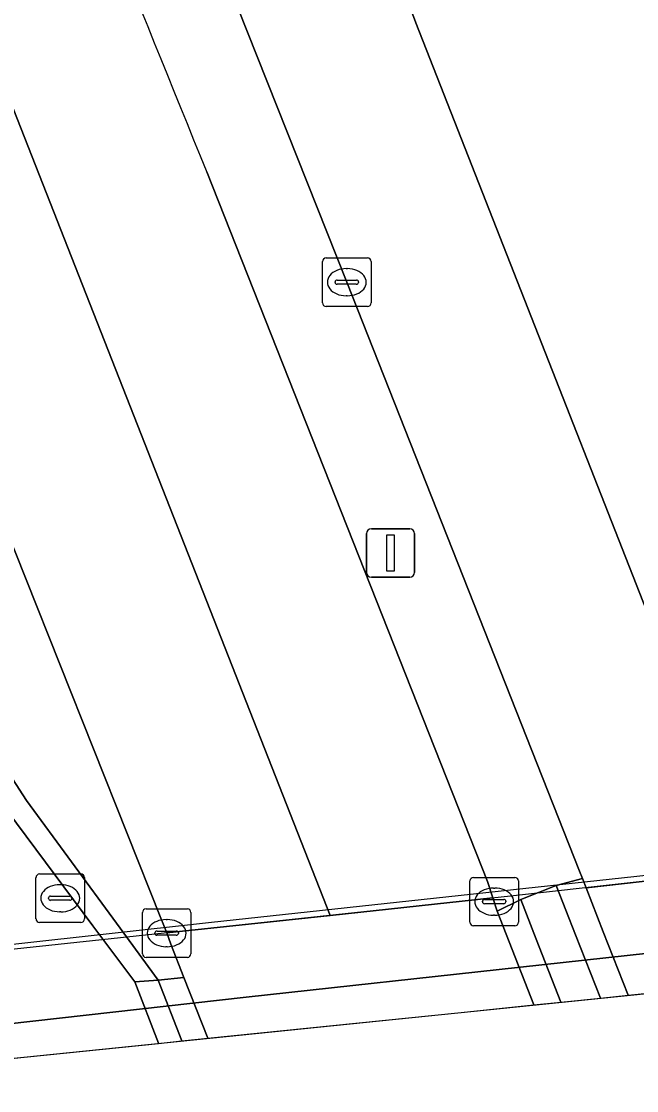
# Model space of a CAD drawing. Extents: x 160806 to 161707, y 383696 to 384148.
# Drawn here: x 161099.2 to 161111.89, y 383703.21 to 383725.26 of the extents above; entities that cross this region are included whole.
import ezdxf

# ---------------------------------------------------------------- set-up
doc = ezdxf.new("R2010")
doc.units = 0
for name, color, linetype in [('IMGEO_Berm_halfverhard', 7, 'Continuous'), ('IMGEO_Fietspad_open', 7, 'Continuous'), ('IMGEO_Geluidsscherm', 7, 'Continuous'), ('IMGEO_Kolk', 7, 'Continuous'), ('IMGEO_Lichtmast', 7, 'Continuous'), ('IMGEO_Muur', 7, 'Continuous'), ('IMGEO_OVBaan_gesloten', 7, 'Continuous'), ('IMGEO_Rijbaan_lokaal_gesloten', 7, 'Continuous'), ('IMGEO_Spoorbaan_halfverhard', 7, 'Continuous'), ('IMGEO_Terreindeel_gesloten', 7, 'Continuous'), ('IMGEO_Verkeerseiland_open', 7, 'Continuous')]:
    doc.layers.add(name, color=color, linetype=linetype)

msp = doc.modelspace()

# ---------------------------------------------------------------- linework, layer by layer
at = {"layer": 'IMGEO_Berm_halfverhard'}
msp.add_lwpolyline([(161103.024, 383722.158), (161108.812, 383707.52), (161108.924, 383707.18), (161109.014, 383706.906), (161109.498, 383707.146), (161110.227, 383707.437), (161110.77, 383707.579), (161110.709, 383707.733), (161105.913, 383719.884), (161100.578, 383733.321)], dxfattribs=at)
msp.add_arc((161607.188, 383928.487), 544.751, 199.83606, 202.25684, dxfattribs=at)
at = {"layer": 'IMGEO_Fietspad_open'}
msp.add_lwpolyline([(161097.766, 383703.744), (161102.03, 383704.181), (161102.03, 383704.182), (161101.538, 383705.448), (161100.674, 383706.607), (161098.898, 383708.99)], dxfattribs=at)
at = {"layer": 'IMGEO_Geluidsscherm'}
msp.add_lwpolyline([(161256.51, 383743.12), (161249.612, 383739.954), (161248.72, 383739.54), (161241.963, 383736.873), (161236.193, 383734.685), (161228.693, 383732.22), (161217.372, 383729.033), (161206.635, 383726.018), (161197.727, 383723.507), (161189.766, 383721.326), (161181.188, 383719.127), (161172.534, 383717.021), (161165.045, 383715.375), (161153.988, 383713.232), (161142.982, 383711.386), (161133.826, 383710.13), (161117.867, 383708.27), (161103.056, 383706.669), (161093.058, 383705.562), (161084.681, 383704.654)], dxfattribs=at)
at = {"layer": 'IMGEO_Kolk'}
for p, q in [((161105.41, 383719.458), (161105.41, 383720.31)), ((161105.485, 383720.384), (161106.337, 383720.384)), ((161106.411, 383720.31), (161106.411, 383719.458)), ((161105.898, 383720.164), (161105.923, 383720.164)), ((161105.669, 383719.878), (161105.669, 383719.89)), ((161106.107, 383719.841), (161105.709, 383719.841)), ((161105.712, 383719.927), (161106.11, 383719.927)), ((161106.153, 383719.89), (161106.153, 383719.878)), ((161105.921, 383719.604), (161105.896, 383719.604)), ((161106.337, 383719.384), (161105.485, 383719.384)), ((161099.575, 383707.675), (161100.427, 383707.675)), ((161099.5, 383706.749), (161099.5, 383707.601)), ((161099.988, 383707.455), (161100.013, 383707.455)), ((161100.501, 383707.601), (161100.501, 383706.749)), ((161108.449, 383706.679), (161108.449, 383707.531)), ((161108.524, 383707.605), (161109.376, 383707.605)), ((161109.45, 383707.531), (161109.45, 383706.679)), ((161099.802, 383707.218), (161100.2, 383707.218)), ((161108.937, 383707.385), (161108.962, 383707.385)), ((161099.759, 383707.169), (161099.759, 383707.181)), ((161100.197, 383707.132), (161099.799, 383707.132)), ((161100.243, 383707.181), (161100.243, 383707.169)), ((161108.708, 383707.099), (161108.708, 383707.111)), ((161109.146, 383707.062), (161108.748, 383707.062)), ((161108.751, 383707.148), (161109.149, 383707.148)), ((161109.192, 383707.111), (161109.192, 383707.099)), ((161100.011, 383706.895), (161099.986, 383706.895)), ((161101.695, 383706.029), (161101.695, 383706.881)), ((161101.77, 383706.955), (161102.622, 383706.955)), ((161102.696, 383706.881), (161102.696, 383706.029)), ((161108.96, 383706.825), (161108.935, 383706.825)), ((161100.427, 383706.675), (161099.575, 383706.675)), ((161102.183, 383706.735), (161102.208, 383706.735)), ((161109.376, 383706.605), (161108.524, 383706.605)), ((161101.954, 383706.449), (161101.954, 383706.461)), ((161102.392, 383706.412), (161101.994, 383706.412)), ((161101.997, 383706.498), (161102.395, 383706.498)), ((161102.438, 383706.461), (161102.438, 383706.449)), ((161102.206, 383706.175), (161102.181, 383706.175)), ((161102.622, 383705.955), (161101.77, 383705.955))]:
    msp.add_line(p, q, dxfattribs=at)
for points in [[(161105.41, 383719.458), (161105.41, 383720.31)], [(161105.485, 383720.384), (161106.337, 383720.384)], [(161106.411, 383720.31), (161106.411, 383719.458)], [(161106.337, 383719.384), (161105.485, 383719.384)], [(161099.575, 383707.675), (161100.427, 383707.675)], [(161099.5, 383706.749), (161099.5, 383707.601)], [(161100.501, 383707.601), (161100.501, 383706.749)], [(161108.449, 383706.679), (161108.449, 383707.531)], [(161108.524, 383707.605), (161109.376, 383707.605)], [(161109.45, 383707.531), (161109.45, 383706.679)], [(161101.695, 383706.029), (161101.695, 383706.881)], [(161101.77, 383706.955), (161102.622, 383706.955)], [(161102.696, 383706.881), (161102.696, 383706.029)], [(161100.427, 383706.675), (161099.575, 383706.675)], [(161109.376, 383706.605), (161108.524, 383706.605)], [(161102.622, 383705.955), (161101.77, 383705.955)]]:
    msp.add_lwpolyline(points, dxfattribs=at)
for centre, radius, start, end in [((161105.487, 383720.308), 0.0765, 91.552, 178.448), ((161105.487, 383720.308), 0.0765, 91.552, 178.448), ((161106.335, 383720.308), 0.0765, 1.552, 88.448), ((161106.335, 383720.308), 0.0765, 1.552, 88.448), ((161105.709, 383719.887), 0.0403, 85.8775, 175.7526), ((161105.706, 383719.877), 0.0366, 178.938, 274.7102), ((161106.11, 383719.884), 0.043, 264.8664, 352.4533), ((161106.114, 383719.889), 0.0386, 1.7309, 96.639), ((161105.487, 383719.46), 0.0765, 181.552, 268.448), ((161105.487, 383719.46), 0.0765, 181.552, 268.448), ((161106.335, 383719.46), 0.0765, 271.552, 358.448), ((161106.335, 383719.46), 0.0765, 271.552, 358.448), ((161099.577, 383707.599), 0.0765, 91.552, 178.448), ((161099.577, 383707.599), 0.0765, 91.552, 178.448), ((161100.425, 383707.599), 0.0765, 1.552, 88.448), ((161100.425, 383707.599), 0.0765, 1.552, 88.448), ((161108.526, 383707.529), 0.0765, 91.552, 178.448), ((161108.526, 383707.529), 0.0765, 91.552, 178.448), ((161109.374, 383707.529), 0.0765, 1.552, 88.448), ((161109.374, 383707.529), 0.0765, 1.552, 88.448), ((161099.799, 383707.178), 0.0403, 85.8775, 175.7526), ((161100.204, 383707.18), 0.0386, 1.7309, 96.639), ((161099.796, 383707.168), 0.0366, 178.938, 274.7102), ((161100.2, 383707.175), 0.043, 264.8664, 352.4533), ((161108.748, 383707.108), 0.0403, 85.8775, 175.7526), ((161108.745, 383707.098), 0.0366, 178.938, 274.7102), ((161109.149, 383707.105), 0.043, 264.8664, 352.4533), ((161109.153, 383707.11), 0.0386, 1.7309, 96.639), ((161101.772, 383706.879), 0.0765, 91.552, 178.448), ((161101.772, 383706.879), 0.0765, 91.552, 178.448), ((161102.62, 383706.879), 0.0765, 1.552, 88.448), ((161102.62, 383706.879), 0.0765, 1.552, 88.448), ((161099.577, 383706.751), 0.0765, 181.552, 268.448), ((161099.577, 383706.751), 0.0765, 181.552, 268.448), ((161100.425, 383706.751), 0.0765, 271.552, 358.448), ((161100.425, 383706.751), 0.0765, 271.552, 358.448), ((161108.526, 383706.681), 0.0765, 181.552, 268.448), ((161108.526, 383706.681), 0.0765, 181.552, 268.448), ((161109.374, 383706.681), 0.0765, 271.552, 358.448), ((161109.374, 383706.681), 0.0765, 271.552, 358.448), ((161101.994, 383706.458), 0.0403, 85.8775, 175.7526), ((161101.991, 383706.448), 0.0366, 178.938, 274.7102), ((161102.395, 383706.455), 0.043, 264.8664, 352.4533), ((161102.399, 383706.46), 0.0386, 1.7309, 96.639), ((161101.772, 383706.031), 0.0765, 181.552, 268.448), ((161101.772, 383706.031), 0.0765, 181.552, 268.448), ((161102.62, 383706.031), 0.0765, 271.552, 358.448), ((161102.62, 383706.031), 0.0765, 271.552, 358.448)]:
    msp.add_arc(centre, radius, start, end, dxfattribs=at)
for centre, major_axis, ratio, start_param, end_param in [((161105.897, 383719.884), (-0.387, 0.002), 0.722429, 4.712389, 7.853982), ((161105.922, 383719.884), (-0.39, 0.002), 0.717154, 1.570796, 4.712389), ((161099.987, 383707.175), (-0.387, 0.002), 0.722429, 4.712389, 7.853982), ((161100.012, 383707.175), (-0.39, 0.002), 0.717154, 1.570796, 4.712389), ((161108.936, 383707.105), (-0.387, 0.002), 0.722429, 4.712389, 7.853982), ((161108.961, 383707.105), (-0.39, 0.002), 0.717154, 1.570796, 4.712389), ((161102.182, 383706.455), (-0.387, 0.002), 0.722429, 4.712389, 7.853982), ((161102.207, 383706.455), (-0.39, 0.002), 0.717154, 1.570796, 4.712389)]:
    msp.add_ellipse(centre, major_axis=major_axis, ratio=ratio, start_param=start_param, end_param=end_param, dxfattribs=at)
at = {"layer": 'IMGEO_Lichtmast'}
for p, q in [((161106.417, 383714.797), (161107.207, 383714.797)), ((161107.207, 383714.797), (161106.417, 383714.797)), ((161106.317, 383713.897), (161106.317, 383714.697)), ((161106.317, 383714.697), (161106.317, 383713.897)), ((161107.307, 383714.697), (161107.307, 383713.897)), ((161107.307, 383713.897), (161107.307, 383714.697)), ((161107.207, 383713.797), (161106.417, 383713.797)), ((161106.417, 383713.797), (161107.207, 383713.797))]:
    msp.add_line(p, q, dxfattribs=at)
msp.add_lwpolyline([(161106.737, 383714.672), (161106.887, 383714.672), (161106.887, 383713.922), (161106.737, 383713.922), (161106.737, 383714.672)], dxfattribs=at)
for centre, start, end in [((161106.417, 383714.697), 90, 180), ((161106.417, 383714.697), 90, 180), ((161107.207, 383714.697), 0, 90), ((161107.207, 383714.697), 360, 90), ((161106.417, 383713.897), 180, 270), ((161106.417, 383713.897), 180, 270), ((161107.207, 383713.897), 270, 0), ((161107.207, 383713.897), 270, 0)]:
    msp.add_arc(centre, 0.1, start, end, dxfattribs=at)
at = {"layer": 'IMGEO_Muur'}
for points in [[(161095.443, 383715.163), (161092.988, 383719.257), (161092.664, 383719.046), (161095.021, 383714.923), (161098.898, 383708.99), (161100.674, 383706.607), (161101.538, 383705.448), (161102.018, 383705.483), (161101.164, 383706.662), (161099.304, 383709.19)], [(161110.328, 383705.031), (161111.141, 383705.114), (161111.141, 383705.114), (161110.626, 383706.422), (161110.227, 383707.437), (161109.498, 383707.146), (161109.817, 383706.333), (161110.328, 383705.031)], [(161102.508, 383704.23), (161102.508, 383704.231), (161102.018, 383705.483), (161101.538, 383705.448), (161102.03, 383704.182), (161102.03, 383704.181)]]:
    msp.add_lwpolyline(points, close=True, dxfattribs=at)
at = {"layer": 'IMGEO_OVBaan_gesloten'}
for points in [[(161100.578, 383733.321), (161105.913, 383719.884), (161110.709, 383707.733), (161110.77, 383707.579), (161110.844, 383707.392), (161114.19, 383707.765), (161107.332, 383725.232), (161100.564, 383743.492), (161098.248, 383750)], [(161098.248, 383750), (161100.564, 383743.492), (161107.332, 383725.232), (161114.19, 383707.765), (161117.529, 383708.137), (161117.394, 383708.483), (161113.611, 383718.185), (161113.492, 383718.452), (161113.375, 383718.813), (161112.059, 383729.359), (161110.221, 383732.586), (161108.17, 383736.367)]]:
    msp.add_lwpolyline(points, dxfattribs=at)
msp.add_lwpolyline([(161111.716, 383705.173), (161118.418, 383705.856), (161117.888, 383707.216), (161117.694, 383707.713), (161117.529, 383708.137), (161114.19, 383707.765), (161110.844, 383707.392), (161111.2, 383706.485)], close=True, dxfattribs=at)
at = {"layer": 'IMGEO_Rijbaan_lokaal_gesloten'}
for points in [[(161080.521, 383782.879), (161078.277, 383787.537), (161077.524, 383788.998), (161075.001, 383788.231), (161074.06, 383787.945), (161075.725, 383784.96), (161077.022, 383782.168), (161078.529, 383778.234), (161084.322, 383762.444), (161094.418, 383735.279), (161098.056, 383725.946), (161105.565, 383706.821), (161108.924, 383707.18), (161108.812, 383707.52), (161103.024, 383722.158)], [(161097.209, 383718.989), (161102.075, 383706.764), (161102.196, 383706.461), (161105.565, 383706.821), (161098.056, 383725.946), (161094.418, 383735.279), (161084.322, 383762.444), (161078.529, 383778.234), (161077.022, 383782.168), (161075.725, 383784.96), (161074.06, 383787.945)]]:
    msp.add_lwpolyline(points, dxfattribs=at)
msp.add_lwpolyline([(161103.043, 383704.285), (161108.202, 383704.814), (161109.771, 383704.974), (161109.262, 383706.273), (161109.014, 383706.906), (161108.924, 383707.18), (161105.565, 383706.821), (161102.196, 383706.461), (161102.284, 383706.224), (161102.552, 383705.539), (161103.043, 383704.286)], close=True, dxfattribs=at)
msp.add_arc((161607.188, 383928.487), 544.751, 199.83606, 202.25684, dxfattribs=at)
at = {"layer": 'IMGEO_Spoorbaan_halfverhard'}
msp.add_lwpolyline([(161108.202, 383704.814), (161126.818, 383706.714), (161126.463, 383707.61), (161103.837, 383705.137), (161092.278, 383703.835), (161092.512, 383703.206)], close=True, dxfattribs=at)
at = {"layer": 'IMGEO_Terreindeel_gesloten'}
msp.add_lwpolyline([(161126.463, 383707.61), (161125.885, 383709.069), (161109.284, 383707.218), (161091.717, 383705.343), (161092.278, 383703.835), (161103.837, 383705.137)], close=True, dxfattribs=at)
at = {"layer": 'IMGEO_Verkeerseiland_open'}
for points in [[(161092.664, 383719.046), (161092.988, 383719.257), (161095.443, 383715.163), (161099.304, 383709.19), (161101.164, 383706.662), (161102.018, 383705.483), (161102.552, 383705.539), (161102.284, 383706.224), (161102.196, 383706.461), (161102.075, 383706.764), (161097.209, 383718.989)], [(161102.508, 383704.23), (161103.043, 383704.285), (161103.043, 383704.286), (161102.552, 383705.539), (161102.018, 383705.483), (161102.508, 383704.231), (161102.508, 383704.23)]]:
    msp.add_lwpolyline(points, dxfattribs=at)
for points in [[(161111.716, 383705.173), (161111.2, 383706.485), (161110.844, 383707.392), (161110.77, 383707.579), (161110.227, 383707.437), (161110.626, 383706.422), (161111.141, 383705.114), (161111.141, 383705.114)], [(161109.771, 383704.974), (161110.328, 383705.031), (161110.328, 383705.031), (161109.817, 383706.333), (161109.498, 383707.146), (161109.014, 383706.906), (161109.262, 383706.273)]]:
    msp.add_lwpolyline(points, close=True, dxfattribs=at)

doc.saveas('drawing.dxf')
